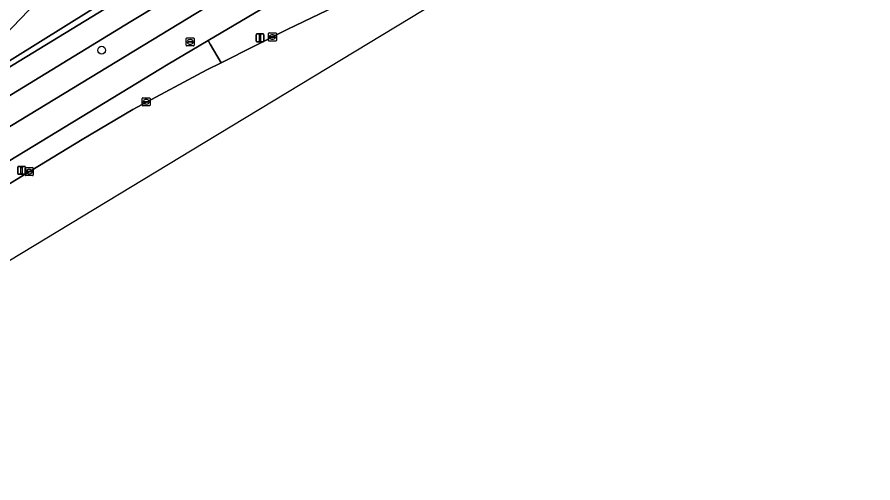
# Model space of a CAD drawing. Extents: x 158455 to 159797, y 387218 to 388672.
# Drawn here: x 158893.3 to 159000.4, y 387224.8 to 387283.2 of the extents above; entities that cross this region are included whole.
import ezdxf

# ---------------------------------------------------------------- set-up
doc = ezdxf.new("R2010")
doc.units = 0
for name, color, linetype in [('IMGEO_Berm_groen', 7, 'Continuous'), ('IMGEO_Boom', 7, 'Continuous'), ('IMGEO_Erf', 7, 'Continuous'), ('IMGEO_Fietspad_gesloten', 7, 'Continuous'), ('IMGEO_Kolk', 7, 'Continuous'), ('IMGEO_Lichtmast', 7, 'Continuous'), ('IMGEO_Loofbos', 7, 'Continuous'), ('IMGEO_Rijbaan_lokaal_gesloten', 7, 'Continuous'), ('IMGEO_Rioolput', 7, 'Continuous'), ('IMGEO_Voetpad_open', 7, 'Continuous')]:
    doc.layers.add(name, color=color, linetype=linetype)

msp = doc.modelspace()

# ---------------------------------------------------------------- linework, layer by layer
at = {"layer": 'IMGEO_Berm_groen'}
for points in [[(158912.53, 387289.24), (158933.29, 387301.74), (158971.27, 387323.89), (158970.86, 387324.56), (158909.1, 387288.17), (158886.23, 387273.88), (158884.3, 387273.25), (158872.42, 387268.14), (158840.36, 387249.22), (158837.67, 387248.66), (158835.1, 387252.32), (158831.38, 387250), (158830.56, 387249.49), (158835.3, 387242.09), (158843.65, 387247.19), (158842.33, 387249.54), (158844.22, 387250.71), (158845.61, 387248.39), (158848.25, 387250)], [(158889.56, 387260.63), (158901.46, 387267.82), (158907.78, 387271.6), (158917.07, 387276.54), (158918.86, 387277.43), (158917.49, 387279.76), (158917.21, 387280.22), (158912.24, 387277.28), (158875.43, 387254.91), (158854.92, 387242.37), (158857.6, 387243.39), (158867, 387246.96), (158871.46, 387249.71), (158872.05, 387250)]]:
    msp.add_lwpolyline(points, close=True, dxfattribs=at)
for points in [[(158973.43, 387320.18), (158972.87, 387321.24), (158937.34, 387300.57), (158907.53, 387282.62), (158883.41, 387267.88), (158857.43, 387252.14), (158853.89, 387250), (158841.7, 387242.61)], [(158841.2, 387240.91), (158841.93, 387239.78), (158842.01, 387239.83), (158842.3, 387240), (158847.76, 387243.29), (158851.86, 387245.05), (158853.26, 387245.72), (158855.55, 387246.99), (158873.73, 387258.13), (158926.74, 387290.38)], [(158933.62, 387289.56), (158928.61, 387286.97), (158917.21, 387280.22), (158917.49, 387279.76), (158918.86, 387277.43), (158927.2, 387281.64), (158935.05, 387285.46)]]:
    msp.add_lwpolyline(points, dxfattribs=at)
at = {"layer": 'IMGEO_Boom'}
msp.add_circle((158903.89, 387279.01), 0.489, dxfattribs=at)
at = {"layer": 'IMGEO_Erf'}
msp.add_lwpolyline([(158885.63, 387274.53), (158898.74, 387288.18), (158902.17, 387291.92), (158966.87, 387331.15), (158969.52, 387332.76), (158972.65, 387334.66), (158976.03, 387329.11), (158981.26, 387332.34), (158981.38, 387332.13), (159013.04, 387350)], dxfattribs=at)
at = {"layer": 'IMGEO_Fietspad_gesloten'}
for points in [[(159057.06, 387365.48), (159049.62, 387361.26), (158978.67, 387320.55), (158972.61, 387317.07), (158959.98, 387309.83), (158926.74, 387290.38), (158873.73, 387258.13), (158855.55, 387246.99), (158853.26, 387245.72), (158851.86, 387245.05), (158847.76, 387243.29), (158842.3, 387240), (158842.01, 387239.83), (158841.93, 387239.78), (158844.52, 387235.53), (158844.73, 387235.17)], [(158844.93, 387235.8), (158851.3, 387239.76), (158853.4, 387241.35), (158854.92, 387242.37), (158875.43, 387254.91), (158912.24, 387277.28), (158917.21, 387280.22), (158928.61, 387286.97), (158933.62, 387289.56), (158938.88, 387292.68), (158939.99, 387293.33), (158943.01, 387295.76), (158960.8, 387306.11), (159003.15, 387330.48)]]:
    msp.add_lwpolyline(points, dxfattribs=at)
at = {"layer": 'IMGEO_Kolk'}
for p, q in [((158924.77, 387280.24), (158924.77, 387281.09)), ((158924.84, 387281.17), (158925.7, 387281.17)), ((158925.03, 387280.66), (158925.03, 387280.67)), ((158925.07, 387280.71), (158925.47, 387280.71)), ((158925.47, 387280.62), (158925.07, 387280.62)), ((158925.28, 387280.39), (158925.25, 387280.39)), ((158925.26, 387280.94), (158925.28, 387280.94)), ((158925.51, 387280.67), (158925.51, 387280.66)), ((158925.77, 387281.09), (158925.77, 387280.24)), ((158925.7, 387280.16), (158924.84, 387280.16)), ((158908.97, 387272.12), (158908.97, 387272.98)), ((158909.04, 387273.05), (158909.89, 387273.05)), ((158909.46, 387272.83), (158909.48, 387272.83)), ((158909.97, 387272.98), (158909.97, 387272.12)), ((158909.89, 387272.05), (158909.04, 387272.05)), ((158909.23, 387272.54), (158909.23, 387272.56)), ((158909.27, 387272.59), (158909.67, 387272.59)), ((158909.66, 387272.51), (158909.27, 387272.51)), ((158909.48, 387272.27), (158909.45, 387272.27)), ((158909.71, 387272.56), (158909.71, 387272.54)), ((158894.33, 387263.39), (158894.33, 387264.24)), ((158894.4, 387264.31), (158895.25, 387264.31)), ((158895.33, 387264.24), (158895.33, 387263.39)), ((158895.25, 387263.31), (158894.4, 387263.31)), ((158894.58, 387263.81), (158894.58, 387263.82)), ((158895.02, 387263.77), (158894.62, 387263.77)), ((158894.63, 387263.86), (158895.03, 387263.86)), ((158894.81, 387264.09), (158894.84, 387264.09)), ((158894.84, 387263.53), (158894.81, 387263.53)), ((158895.07, 387263.82), (158895.07, 387263.81))]:
    msp.add_line(p, q, dxfattribs=at)
for points in [[(158924.77, 387280.24), (158924.77, 387281.09)], [(158924.84, 387281.17), (158925.7, 387281.17)], [(158925.77, 387281.09), (158925.77, 387280.24)], [(158925.7, 387280.16), (158924.84, 387280.16)], [(158908.97, 387272.12), (158908.97, 387272.98)], [(158909.04, 387273.05), (158909.89, 387273.05)], [(158909.97, 387272.98), (158909.97, 387272.12)], [(158909.89, 387272.05), (158909.04, 387272.05)], [(158894.33, 387263.39), (158894.33, 387264.24)], [(158894.4, 387264.31), (158895.25, 387264.31)], [(158895.33, 387264.24), (158895.33, 387263.39)], [(158895.25, 387263.31), (158894.4, 387263.31)]]:
    msp.add_lwpolyline(points, dxfattribs=at)
for centre, radius, start, end in [((158924.85, 387281.09), 0.0765, 91.552, 178.448), ((158924.85, 387281.09), 0.0765, 91.552, 178.448), ((158924.85, 387280.24), 0.0765, 181.552, 268.448), ((158924.85, 387280.24), 0.0765, 181.552, 268.448), ((158925.07, 387280.67), 0.0403, 85.8775, 175.7526), ((158925.06, 387280.66), 0.0366, 178.938, 274.7102), ((158925.47, 387280.67), 0.0386, 1.7309, 96.639), ((158925.47, 387280.66), 0.043, 264.8664, 352.4533), ((158925.69, 387281.09), 0.0765, 1.552, 88.448), ((158925.69, 387281.09), 0.0765, 1.552, 88.448), ((158925.69, 387280.24), 0.0765, 271.552, 358.448), ((158925.69, 387280.24), 0.0765, 271.552, 358.448), ((158909.04, 387272.97), 0.0765, 91.552, 178.448), ((158909.04, 387272.97), 0.0765, 91.552, 178.448), ((158909.89, 387272.97), 0.0765, 1.552, 88.448), ((158909.89, 387272.97), 0.0765, 1.552, 88.448), ((158909.04, 387272.13), 0.0765, 181.552, 268.448), ((158909.04, 387272.13), 0.0765, 181.552, 268.448), ((158909.27, 387272.55), 0.0403, 85.8775, 175.7526), ((158909.26, 387272.54), 0.0366, 178.938, 274.7102), ((158909.67, 387272.55), 0.043, 264.8664, 352.4533), ((158909.67, 387272.55), 0.0386, 1.7309, 96.639), ((158909.89, 387272.13), 0.0765, 271.552, 358.448), ((158909.89, 387272.13), 0.0765, 271.552, 358.448), ((158894.4, 387264.24), 0.0765, 91.552, 178.448), ((158894.4, 387264.24), 0.0765, 91.552, 178.448), ((158895.25, 387264.24), 0.0765, 1.552, 88.448), ((158895.25, 387264.24), 0.0765, 1.552, 88.448), ((158894.4, 387263.39), 0.0765, 181.552, 268.448), ((158894.4, 387263.39), 0.0765, 181.552, 268.448), ((158894.63, 387263.82), 0.0403, 85.8775, 175.7526), ((158894.62, 387263.81), 0.0366, 178.938, 274.7102), ((158895.03, 387263.81), 0.043, 264.8664, 352.4533), ((158895.03, 387263.82), 0.0386, 1.7309, 96.639), ((158895.25, 387263.39), 0.0765, 271.552, 358.448), ((158895.25, 387263.39), 0.0765, 271.552, 358.448)]:
    msp.add_arc(centre, radius, start, end, dxfattribs=at)
for centre, major_axis, ratio, start_param, end_param in [((158925.26, 387280.66), (-0.387, 0.002), 0.722429, 4.712389, 7.853982), ((158925.28, 387280.66), (-0.39, 0.002), 0.717154, 1.570796, 4.712389), ((158909.45, 387272.55), (-0.387, 0.002), 0.722429, 4.712389, 7.853982), ((158909.48, 387272.55), (-0.39, 0.002), 0.717154, 1.570796, 4.712389), ((158894.81, 387263.81), (-0.387, 0.002), 0.722429, 4.712389, 7.853982), ((158894.84, 387263.81), (-0.39, 0.002), 0.717154, 1.570796, 4.712389)]:
    msp.add_ellipse(centre, major_axis=major_axis, ratio=ratio, start_param=start_param, end_param=end_param, dxfattribs=at)
at = {"layer": 'IMGEO_Lichtmast'}
for p, q in [((158923.22, 387280.15), (158923.22, 387280.95)), ((158923.22, 387280.95), (158923.22, 387280.15)), ((158923.32, 387281.05), (158924.11, 387281.05)), ((158924.11, 387281.05), (158923.32, 387281.05)), ((158924.21, 387280.95), (158924.21, 387280.15)), ((158924.21, 387280.15), (158924.21, 387280.95)), ((158924.11, 387280.05), (158923.32, 387280.05)), ((158923.32, 387280.05), (158924.11, 387280.05)), ((158893.38, 387263.57), (158893.38, 387264.37)), ((158893.38, 387264.37), (158893.38, 387263.57)), ((158893.48, 387264.47), (158894.26, 387264.47)), ((158894.26, 387264.47), (158893.48, 387264.47)), ((158894.36, 387264.37), (158894.36, 387263.57)), ((158894.36, 387263.57), (158894.36, 387264.37)), ((158894.26, 387263.47), (158893.48, 387263.47)), ((158893.48, 387263.47), (158894.26, 387263.47))]:
    msp.add_line(p, q, dxfattribs=at)
for points in [[(158923.64, 387280.92), (158923.79, 387280.92), (158923.79, 387280.17), (158923.64, 387280.17), (158923.64, 387280.92)], [(158893.79, 387264.34), (158893.95, 387264.34), (158893.95, 387263.59), (158893.79, 387263.59), (158893.79, 387264.34)]]:
    msp.add_lwpolyline(points, dxfattribs=at)
for centre, start, end in [((158923.32, 387280.95), 90, 180), ((158923.32, 387280.95), 90, 180), ((158924.11, 387280.95), 0, 90), ((158924.11, 387280.95), 360, 90), ((158923.32, 387280.15), 180, 270), ((158923.32, 387280.15), 180, 270), ((158924.11, 387280.15), 270, 0), ((158924.11, 387280.15), 270, 0), ((158893.48, 387264.37), 90, 180), ((158893.48, 387264.37), 90, 180), ((158894.26, 387264.37), 0, 90), ((158894.26, 387264.37), 360, 90), ((158893.48, 387263.57), 180, 270), ((158893.48, 387263.57), 180, 270), ((158894.26, 387263.57), 270, 0), ((158894.26, 387263.57), 270, 0)]:
    msp.add_arc(centre, 0.1, start, end, dxfattribs=at)
at = {"layer": 'IMGEO_Loofbos'}
msp.add_lwpolyline([(158970.86, 387324.56), (158966.87, 387331.15), (158902.17, 387291.92), (158898.74, 387288.18), (158885.63, 387274.53), (158880.86, 387280.72), (158859.92, 387267.97), (158857.88, 387266.7), (158858.07, 387266.38), (158850.8, 387261.85), (158850.68, 387262.04), (158835.1, 387252.32), (158837.67, 387248.66), (158840.36, 387249.22), (158872.42, 387268.14), (158884.3, 387273.25), (158886.23, 387273.88), (158909.1, 387288.17)], close=True, dxfattribs=at)
at = {"layer": 'IMGEO_Rijbaan_lokaal_gesloten'}
for points in [[(158846.34, 387224.84), (158916.82, 387267.5), (158983.47, 387307.84), (159098.83, 387374.65)], [(159005.17, 387327.13), (159000, 387324.02), (158997.47, 387322.5), (158963.32, 387301.83), (158960.19, 387299.94), (158951.14, 387294.51), (158946.51, 387291.66), (158944.74, 387290.56), (158942.38, 387289.17), (158936.94, 387286.33), (158935.05, 387285.46), (158927.2, 387281.64), (158918.86, 387277.43), (158917.07, 387276.54), (158907.78, 387271.6), (158901.46, 387267.82), (158889.56, 387260.63)]]:
    msp.add_lwpolyline(points, dxfattribs=at)
at = {"layer": 'IMGEO_Rioolput'}
for p, q in [((158914.48, 387279.62), (158914.48, 387280.48)), ((158914.55, 387280.55), (158915.41, 387280.55)), ((158914.97, 387280.33), (158914.99, 387280.33)), ((158915.48, 387280.48), (158915.48, 387279.62)), ((158915.41, 387279.55), (158914.55, 387279.55)), ((158914.74, 387280.04), (158914.74, 387280.06)), ((158914.78, 387280.09), (158915.18, 387280.09)), ((158915.17, 387280.01), (158914.78, 387280.01)), ((158914.99, 387279.77), (158914.96, 387279.77)), ((158915.22, 387280.06), (158915.22, 387280.04))]:
    msp.add_line(p, q, dxfattribs=at)
for points in [[(158914.48, 387279.62), (158914.48, 387280.48)], [(158914.55, 387280.55), (158915.41, 387280.55)], [(158915.48, 387280.48), (158915.48, 387279.62)], [(158915.41, 387279.55), (158914.55, 387279.55)]]:
    msp.add_lwpolyline(points, dxfattribs=at)
for centre, radius, start, end in [((158914.55, 387280.47), 0.0765, 91.552, 178.448), ((158914.55, 387280.47), 0.0765, 91.552, 178.448), ((158915.4, 387280.47), 0.0765, 1.552, 88.448), ((158915.4, 387280.47), 0.0765, 1.552, 88.448), ((158914.55, 387279.63), 0.0765, 181.552, 268.448), ((158914.55, 387279.63), 0.0765, 181.552, 268.448), ((158914.78, 387280.05), 0.0403, 85.8775, 175.7526), ((158914.77, 387280.04), 0.0366, 178.938, 274.7102), ((158915.18, 387280.05), 0.043, 264.8664, 352.4533), ((158915.18, 387280.05), 0.0386, 1.7309, 96.639), ((158915.4, 387279.63), 0.0765, 271.552, 358.448), ((158915.4, 387279.63), 0.0765, 271.552, 358.448)]:
    msp.add_arc(centre, radius, start, end, dxfattribs=at)
for centre, major_axis, ratio, start_param, end_param in [((158914.97, 387280.05), (-0.387, 0.002), 0.722429, 4.712389, 7.853982), ((158914.99, 387280.05), (-0.39, 0.002), 0.717154, 1.570796, 4.712389)]:
    msp.add_ellipse(centre, major_axis=major_axis, ratio=ratio, start_param=start_param, end_param=end_param, dxfattribs=at)
at = {"layer": 'IMGEO_Voetpad_open'}
for points in [[(158907.53, 387282.62), (158937.34, 387300.57), (158972.87, 387321.24), (158971.27, 387323.89), (158933.29, 387301.74), (158912.53, 387289.24), (158848.25, 387250), (158845.61, 387248.39), (158843.65, 387247.19), (158835.3, 387242.09), (158830.56, 387249.49), (158830.37, 387249.79), (158828.42, 387248.56), (158830.12, 387245.83), (158832.19, 387242.52), (158833.29, 387240.72)], [(158841.7, 387242.61), (158853.89, 387250), (158857.43, 387252.14), (158883.41, 387267.88), (158907.53, 387282.62)]]:
    msp.add_lwpolyline(points, dxfattribs=at)

doc.saveas('drawing.dxf')
